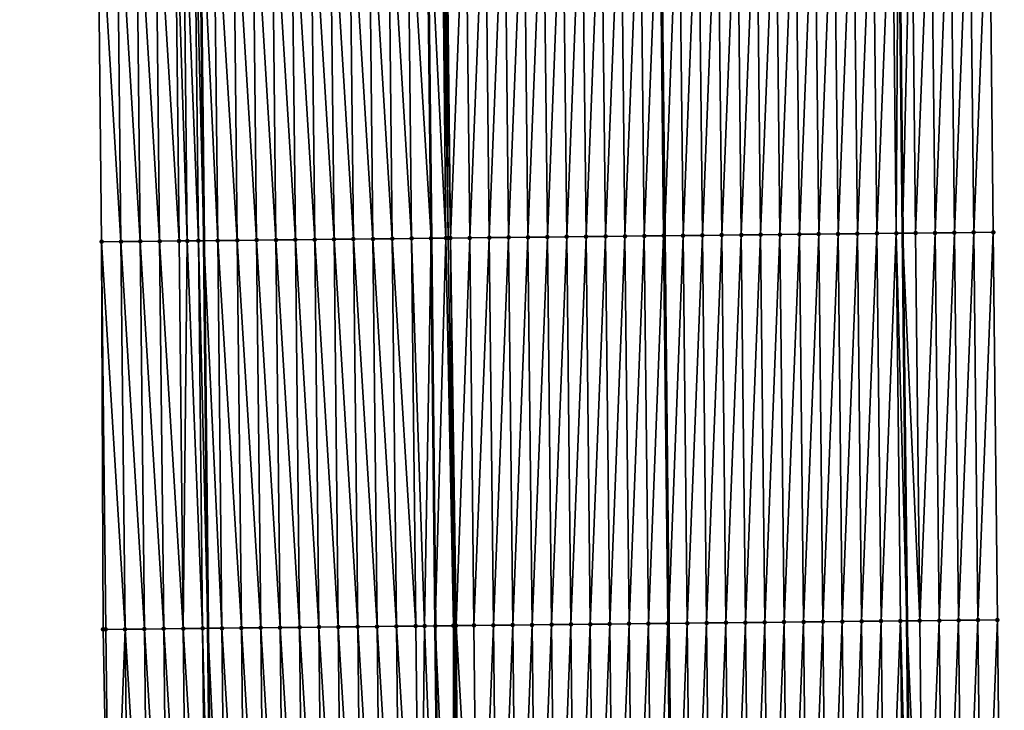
# Model space of a CAD drawing. Header units: feet. Extents: x 2010743 to 2022806, y 818705 to 837694.
# Tile 374 of 531: x 2011444 to 2011495, y 831429 to 831465. Entities that reach past the tile are written whole.
import ezdxf

# ---------------------------------------------------------------- set-up
doc = ezdxf.new("R2010")
doc.units = ezdxf.units.FT
doc.header["$MEASUREMENT"] = 0
for name, color, linetype, lineweight in [('EP_Travel Lane', 172, 'Continuous', 53), ('Road Shots', 141, 'Continuous', 100), ('STRIPING', 60, 'Continuous', 53)]:
    doc.layers.add(name, color=color, linetype=linetype, lineweight=lineweight)
doc.layers.add('I-77-MM17-21_NB-Surface-Border', color=7, linetype='Continuous')
doc.layers.add('I-77-MM17-21_NB-Surface-TIN', color=7, linetype='Continuous')

msp = doc.modelspace()

# ---------------------------------------------------------------- linework, layer by layer
at = {"layer": 'EP_Travel Lane'}
for points in [[(2011449.072, 831853.371, 323.961), (2011449.288, 831833.375, 324.312), (2011449.505, 831813.379, 324.656), (2011449.721, 831793.383, 324.965), (2011449.937, 831773.387, 325.292), (2011450.153, 831753.391, 325.644), (2011450.37, 831733.395, 325.962), (2011450.586, 831713.398, 326.256), (2011450.802, 831693.401, 326.543), (2011451.015, 831673.411, 326.849), (2011451.223, 831653.414, 327.141), (2011451.431, 831633.417, 327.406), (2011451.639, 831613.419, 327.638), (2011451.846, 831593.421, 327.826), (2011452.054, 831573.423, 328.022), (2011452.262, 831553.425, 328.205), (2011452.47, 831533.427, 328.378), (2011452.678, 831513.429, 328.569), (2011452.886, 831493.431, 328.729), (2011453.097, 831473.428, 328.901), (2011453.312, 831453.43, 329.063), (2011453.527, 831433.432, 329.189), (2011453.743, 831413.433, 329.309), (2011453.958, 831393.434, 329.386)], [(2011487.475, 831633.789, 327.138), (2011487.685, 831613.791, 327.377), (2011487.895, 831593.793, 327.591), (2011488.105, 831573.796, 327.8), (2011488.315, 831553.798, 327.995), (2011488.526, 831533.8, 328.18), (2011488.736, 831513.802, 328.376), (2011488.946, 831493.803, 328.536), (2011489.157, 831473.815, 328.711), (2011489.367, 831453.817, 328.847), (2011489.578, 831433.818, 328.952), (2011489.789, 831413.82, 329.061), (2011490, 831393.821, 329.151), (2011490.211, 831373.822, 329.234)]]:
    msp.add_polyline3d(points, dxfattribs=at)
at = {"layer": 'I-77-MM17-21_NB-Surface-Border', "color": 3, "linetype": 'Continuous', "lineweight": -3}
for points in [[(2011449.089, 831393.381, 329.278), (2011448.504, 831413.376, 329.184), (2011448.125, 831433.373, 329.067), (2011448.04, 831453.373, 328.947), (2011447.825, 831473.371, 328.783), (2011447.614, 831493.374, 328.614), (2011447.406, 831513.373, 328.441), (2011447.198, 831533.371, 328.26), (2011446.99, 831553.369, 328.058), (2011446.513, 831573.364, 327.876), (2011446.83, 831593.368, 327.697), (2011446.763, 831613.367, 327.509), (2011446.591, 831633.365, 327.263), (2011446.107, 831653.359, 327), (2011445.466, 831673.352, 326.693), (2011445.53, 831693.342, 326.395), (2011445.314, 831713.338, 326.112), (2011445.097, 831733.335, 325.799), (2011444.881, 831753.331, 325.475), (2011444.665, 831773.327, 325.13), (2011443.905, 831793.317, 324.779), (2011443.82, 831813.315, 324.476), (2011444.348, 831833.319, 324.16), (2011444.795, 831853.322, 323.822)], [(2011490.156, 831633.816, 327.056), (2011491.364, 831613.828, 327.263), (2011490.572, 831593.82, 327.508), (2011492.78, 831573.843, 327.646), (2011492.988, 831553.845, 327.854), (2011493.196, 831533.847, 328.033), (2011494.404, 831513.859, 328.195), (2011494.611, 831493.86, 328.361), (2011493.822, 831473.865, 328.547), (2011494.037, 831453.867, 328.684), (2011494.253, 831433.868, 328.809), (2011494.468, 831413.869, 328.898), (2011491.683, 831393.839, 329.103), (2011492.898, 831373.851, 329.154)]]:
    msp.add_polyline3d(points, dxfattribs=at)
at = {"layer": 'I-77-MM17-21_NB-Surface-TIN', "color": 128, "linetype": 'Continuous', "lineweight": -3}
for points in [[(2011460.039, 831453.503, 329.162), (2011459.824, 831473.501, 329.001), (2011458.824, 831473.49, 328.991)], [(2011461.039, 831453.514, 329.175), (2011460.824, 831473.512, 329.014), (2011459.824, 831473.501, 329.001)], [(2011460.039, 831453.503, 329.162), (2011461.039, 831453.514, 329.175), (2011459.824, 831473.501, 329.001)], [(2011462.039, 831453.524, 329.191), (2011461.824, 831473.523, 329.031), (2011460.824, 831473.512, 329.014)], [(2011461.039, 831453.514, 329.175), (2011462.039, 831453.524, 329.191), (2011460.824, 831473.512, 329.014)], [(2011463.039, 831453.535, 329.207), (2011462.824, 831473.534, 329.046), (2011461.824, 831473.523, 329.031)], [(2011463.039, 831453.535, 329.207), (2011461.824, 831473.523, 329.031), (2011462.039, 831453.524, 329.191)], [(2011464.039, 831453.546, 329.226), (2011463.824, 831473.544, 329.065), (2011462.824, 831473.534, 329.046)], [(2011463.039, 831453.535, 329.207), (2011464.039, 831453.546, 329.226), (2011462.824, 831473.534, 329.046)], [(2011463.824, 831473.544, 329.065), (2011465.039, 831453.557, 329.24), (2011464.824, 831473.555, 329.076)], [(2011464.039, 831453.546, 329.226), (2011465.039, 831453.557, 329.24), (2011463.824, 831473.544, 329.065)], [(2011465.806, 831453.565, 329.241), (2011465.595, 831473.564, 329.081), (2011464.824, 831473.555, 329.076)], [(2011465.806, 831453.565, 329.241), (2011464.824, 831473.555, 329.076), (2011465.039, 831453.557, 329.24)], [(2011465.917, 831453.566, 329.241), (2011465.716, 831473.565, 329.081), (2011465.595, 831473.564, 329.081)], [(2011465.806, 831453.565, 329.241), (2011465.917, 831453.566, 329.241), (2011465.595, 831473.564, 329.081)], [(2011466.039, 831453.568, 329.24), (2011465.824, 831473.566, 329.08), (2011465.716, 831473.565, 329.081)], [(2011465.917, 831453.566, 329.241), (2011466.039, 831453.568, 329.24), (2011465.716, 831473.565, 329.081)], [(2011466.039, 831453.568, 329.24), (2011466.824, 831473.577, 329.066), (2011465.824, 831473.566, 329.08)], [(2011466.039, 831453.568, 329.24), (2011467.039, 831453.578, 329.227), (2011466.824, 831473.577, 329.066)], [(2011467.039, 831453.578, 329.227), (2011467.824, 831473.587, 329.05), (2011466.824, 831473.577, 329.066)], [(2011467.039, 831453.578, 329.227), (2011468.039, 831453.589, 329.211), (2011467.824, 831473.587, 329.05)], [(2011468.039, 831453.589, 329.211), (2011468.824, 831473.598, 329.034), (2011467.824, 831473.587, 329.05)], [(2011468.039, 831453.589, 329.211), (2011469.039, 831453.6, 329.196), (2011468.824, 831473.598, 329.034)], [(2011469.039, 831453.6, 329.196), (2011469.824, 831473.609, 329.02), (2011468.824, 831473.598, 329.034)], [(2011469.039, 831453.6, 329.196), (2011470.039, 831453.61, 329.181), (2011469.824, 831473.609, 329.02)], [(2011470.039, 831453.61, 329.181), (2011470.824, 831473.62, 329.006), (2011469.824, 831473.609, 329.02)], [(2011470.039, 831453.61, 329.181), (2011471.039, 831453.621, 329.169), (2011470.824, 831473.62, 329.006)], [(2011471.039, 831453.621, 329.169), (2011471.824, 831473.63, 328.988), (2011470.824, 831473.62, 329.006)], [(2011471.039, 831453.621, 329.169), (2011472.039, 831453.632, 329.152), (2011471.824, 831473.63, 328.988)], [(2011472.039, 831453.632, 329.152), (2011472.823, 831473.641, 328.972), (2011471.824, 831473.63, 328.988)], [(2011472.039, 831453.632, 329.152), (2011473.039, 831453.643, 329.138), (2011472.823, 831473.641, 328.972)], [(2011473.039, 831453.643, 329.138), (2011473.823, 831473.652, 328.956), (2011472.823, 831473.641, 328.972)], [(2011473.039, 831453.643, 329.138), (2011474.039, 831453.653, 329.122), (2011473.823, 831473.652, 328.956)], [(2011474.039, 831453.653, 329.122), (2011474.823, 831473.662, 328.95), (2011473.823, 831473.652, 328.956)], [(2011474.039, 831453.653, 329.122), (2011475.039, 831453.664, 329.11), (2011474.823, 831473.662, 328.95)], [(2011475.039, 831453.664, 329.11), (2011475.823, 831473.673, 328.938), (2011474.823, 831473.662, 328.95)], [(2011475.039, 831453.664, 329.11), (2011476.038, 831453.675, 329.099), (2011475.823, 831473.673, 328.938)], [(2011476.038, 831453.675, 329.099), (2011476.823, 831473.684, 328.919), (2011475.823, 831473.673, 328.938)], [(2011476.038, 831453.675, 329.099), (2011477.038, 831453.685, 329.077), (2011476.823, 831473.684, 328.919)], [(2011477.038, 831453.685, 329.077), (2011476.861, 831473.684, 328.919), (2011476.823, 831473.684, 328.919)], [(2011477.823, 831473.694, 328.905), (2011476.861, 831473.684, 328.919), (2011477.076, 831453.686, 329.076)], [(2011477.038, 831453.685, 329.077), (2011477.076, 831453.686, 329.076), (2011476.861, 831473.684, 328.919)], [(2011478.038, 831453.696, 329.059), (2011477.823, 831473.694, 328.905), (2011477.076, 831453.686, 329.076)], [(2011478.038, 831453.696, 329.059), (2011478.823, 831473.705, 328.882), (2011477.823, 831473.694, 328.905)], [(2011478.038, 831453.696, 329.059), (2011479.038, 831453.707, 329.036), (2011478.823, 831473.705, 328.882)], [(2011479.038, 831453.707, 329.036), (2011479.823, 831473.716, 328.861), (2011478.823, 831473.705, 328.882)], [(2011479.038, 831453.707, 329.036), (2011480.038, 831453.717, 329.015), (2011479.823, 831473.716, 328.861)], [(2011480.038, 831453.717, 329.015), (2011480.823, 831473.726, 328.847), (2011479.823, 831473.716, 328.861)], [(2011480.038, 831453.717, 329.015), (2011481.038, 831453.728, 328.995), (2011480.823, 831473.726, 328.847)], [(2011481.038, 831453.728, 328.995), (2011481.823, 831473.737, 328.829), (2011480.823, 831473.726, 328.847)], [(2011481.038, 831453.728, 328.995), (2011482.038, 831453.739, 328.974), (2011481.823, 831473.737, 328.829)], [(2011482.038, 831453.739, 328.974), (2011482.823, 831473.748, 328.816), (2011481.823, 831473.737, 328.829)], [(2011482.038, 831453.739, 328.974), (2011483.038, 831453.749, 328.959), (2011482.823, 831473.748, 328.816)], [(2011483.038, 831453.749, 328.959), (2011483.823, 831473.759, 328.804), (2011482.823, 831473.748, 328.816)], [(2011483.038, 831453.749, 328.959), (2011484.038, 831453.76, 328.947), (2011483.823, 831473.759, 328.804)], [(2011484.038, 831453.76, 328.947), (2011484.823, 831473.769, 328.789), (2011483.823, 831473.759, 328.804)], [(2011484.038, 831453.76, 328.947), (2011485.038, 831453.771, 328.932), (2011484.823, 831473.769, 328.789)], [(2011485.038, 831453.771, 328.932), (2011485.823, 831473.78, 328.771), (2011484.823, 831473.769, 328.789)], [(2011485.038, 831453.771, 328.932), (2011486.038, 831453.781, 328.912), (2011485.823, 831473.78, 328.771)], [(2011486.038, 831453.781, 328.912), (2011486.823, 831473.791, 328.756), (2011485.823, 831473.78, 328.771)], [(2011486.038, 831453.781, 328.912), (2011487.038, 831453.792, 328.895), (2011486.823, 831473.791, 328.756)], [(2011487.038, 831453.792, 328.895), (2011487.823, 831473.801, 328.744), (2011486.823, 831473.791, 328.756)], [(2011487.038, 831453.792, 328.895), (2011488.038, 831453.803, 328.88), (2011487.823, 831473.801, 328.744)], [(2011488.038, 831453.803, 328.88), (2011488.823, 831473.812, 328.721), (2011487.823, 831473.801, 328.744)], [(2011488.038, 831453.803, 328.88), (2011489.038, 831453.813, 328.855), (2011488.823, 831473.812, 328.721)], [(2011489.038, 831453.813, 328.855), (2011489.157, 831473.815, 328.711), (2011488.823, 831473.812, 328.721)], [(2011489.038, 831453.813, 328.855), (2011489.367, 831453.817, 328.847), (2011489.157, 831473.815, 328.711)], [(2011489.822, 831473.823, 328.692), (2011489.157, 831473.815, 328.711), (2011489.367, 831453.817, 328.847)], [(2011490.038, 831453.824, 328.831), (2011489.822, 831473.823, 328.692), (2011489.367, 831453.817, 328.847)], [(2011490.038, 831453.824, 328.831), (2011490.822, 831473.833, 328.656), (2011489.822, 831473.823, 328.692)], [(2011490.038, 831453.824, 328.831), (2011491.038, 831453.835, 328.8), (2011490.822, 831473.833, 328.656)], [(2011491.038, 831453.835, 328.8), (2011491.822, 831473.844, 328.614), (2011490.822, 831473.833, 328.656)], [(2011491.038, 831453.835, 328.8), (2011492.038, 831453.845, 328.756), (2011491.822, 831473.844, 328.614)], [(2011492.038, 831453.845, 328.756), (2011492.822, 831473.854, 328.58), (2011491.822, 831473.844, 328.614)], [(2011492.038, 831453.845, 328.756), (2011493.037, 831453.856, 328.718), (2011492.822, 831473.854, 328.58)], [(2011493.037, 831453.856, 328.718), (2011493.822, 831473.865, 328.547), (2011492.822, 831473.854, 328.58)], [(2011493.037, 831453.856, 328.718), (2011494.037, 831453.867, 328.684), (2011493.822, 831473.865, 328.547)], [(2011449.04, 831453.384, 328.975), (2011448.825, 831473.382, 328.812), (2011447.825, 831473.371, 328.783)], [(2011448.04, 831453.373, 328.947), (2011449.04, 831453.384, 328.975), (2011447.825, 831473.371, 328.783)], [(2011450.04, 831453.395, 329.009), (2011449.825, 831473.393, 328.843), (2011448.825, 831473.382, 328.812)], [(2011449.04, 831453.384, 328.975), (2011450.04, 831453.395, 329.009), (2011448.825, 831473.382, 328.812)], [(2011451.04, 831453.405, 329.031), (2011450.825, 831473.404, 328.86), (2011449.825, 831473.393, 328.843)], [(2011450.04, 831453.395, 329.009), (2011451.04, 831453.405, 329.031), (2011449.825, 831473.393, 328.843)], [(2011452.04, 831453.416, 329.055), (2011451.825, 831473.415, 328.882), (2011450.825, 831473.404, 328.86)], [(2011451.04, 831453.405, 329.031), (2011452.04, 831453.416, 329.055), (2011450.825, 831473.404, 328.86)], [(2011452.463, 831453.421, 329.069), (2011452.26, 831473.419, 328.903), (2011451.825, 831473.415, 328.882)], [(2011452.04, 831453.416, 329.055), (2011452.463, 831453.421, 329.069), (2011451.825, 831473.415, 328.882)], [(2011453.04, 831453.427, 329.061), (2011452.825, 831473.425, 328.898), (2011452.26, 831473.419, 328.903)], [(2011452.463, 831453.421, 329.069), (2011453.04, 831453.427, 329.061), (2011452.26, 831473.419, 328.903)], [(2011452.825, 831473.425, 328.898), (2011453.312, 831453.43, 329.063), (2011453.097, 831473.428, 328.901)], [(2011453.04, 831453.427, 329.061), (2011453.312, 831453.43, 329.063), (2011452.825, 831473.425, 328.898)], [(2011454.04, 831453.438, 329.069), (2011453.825, 831473.436, 328.911), (2011453.097, 831473.428, 328.901)], [(2011454.04, 831453.438, 329.069), (2011453.097, 831473.428, 328.901), (2011453.312, 831453.43, 329.063)], [(2011455.04, 831453.449, 329.093), (2011454.825, 831473.447, 328.937), (2011453.825, 831473.436, 328.911)], [(2011454.04, 831453.438, 329.069), (2011455.04, 831453.449, 329.093), (2011453.825, 831473.436, 328.911)], [(2011456.04, 831453.46, 329.112), (2011455.824, 831473.458, 328.954), (2011454.825, 831473.447, 328.937)], [(2011455.04, 831453.449, 329.093), (2011456.04, 831453.46, 329.112), (2011454.825, 831473.447, 328.937)], [(2011457.04, 831453.47, 329.126), (2011456.824, 831473.469, 328.968), (2011455.824, 831473.458, 328.954)], [(2011456.04, 831453.46, 329.112), (2011457.04, 831453.47, 329.126), (2011455.824, 831473.458, 328.954)], [(2011458.04, 831453.481, 329.139), (2011457.824, 831473.48, 328.979), (2011456.824, 831473.469, 328.968)], [(2011457.04, 831453.47, 329.126), (2011458.04, 831453.481, 329.139), (2011456.824, 831473.469, 328.968)], [(2011459.039, 831453.492, 329.151), (2011458.824, 831473.49, 328.991), (2011457.824, 831473.48, 328.979)], [(2011458.04, 831453.481, 329.139), (2011459.039, 831453.492, 329.151), (2011457.824, 831473.48, 328.979)], [(2011459.039, 831453.492, 329.151), (2011460.039, 831453.503, 329.162), (2011458.824, 831473.49, 328.991)], [(2011478.038, 831453.696, 329.059), (2011477.076, 831453.686, 329.076), (2011477.292, 831433.687, 329.196)], [(2011478.254, 831433.697, 329.171), (2011478.038, 831453.696, 329.059), (2011477.292, 831433.687, 329.196)], [(2011478.254, 831433.697, 329.171), (2011479.038, 831453.707, 329.036), (2011478.038, 831453.696, 329.059)], [(2011478.254, 831433.697, 329.171), (2011479.253, 831433.708, 329.145), (2011479.038, 831453.707, 329.036)], [(2011479.253, 831433.708, 329.145), (2011480.038, 831453.717, 329.015), (2011479.038, 831453.707, 329.036)], [(2011479.253, 831433.708, 329.145), (2011480.253, 831433.719, 329.126), (2011480.038, 831453.717, 329.015)], [(2011480.253, 831433.719, 329.126), (2011481.038, 831453.728, 328.995), (2011480.038, 831453.717, 329.015)], [(2011480.253, 831433.719, 329.126), (2011481.253, 831433.729, 329.108), (2011481.038, 831453.728, 328.995)], [(2011481.253, 831433.729, 329.108), (2011482.038, 831453.739, 328.974), (2011481.038, 831453.728, 328.995)], [(2011481.253, 831433.729, 329.108), (2011482.253, 831433.74, 329.089), (2011482.038, 831453.739, 328.974)], [(2011482.253, 831433.74, 329.089), (2011483.038, 831453.749, 328.959), (2011482.038, 831453.739, 328.974)], [(2011482.253, 831433.74, 329.089), (2011483.253, 831433.751, 329.071), (2011483.038, 831453.749, 328.959)], [(2011483.253, 831433.751, 329.071), (2011484.038, 831453.76, 328.947), (2011483.038, 831453.749, 328.959)], [(2011483.253, 831433.751, 329.071), (2011484.253, 831433.762, 329.055), (2011484.038, 831453.76, 328.947)], [(2011484.253, 831433.762, 329.055), (2011485.038, 831453.771, 328.932), (2011484.038, 831453.76, 328.947)], [(2011484.253, 831433.762, 329.055), (2011485.253, 831433.772, 329.037), (2011485.038, 831453.771, 328.932)], [(2011485.253, 831433.772, 329.037), (2011486.038, 831453.781, 328.912), (2011485.038, 831453.771, 328.932)], [(2011485.253, 831433.772, 329.037), (2011486.253, 831433.783, 329.017), (2011486.038, 831453.781, 328.912)], [(2011486.253, 831433.783, 329.017), (2011487.038, 831453.792, 328.895), (2011486.038, 831453.781, 328.912)], [(2011486.253, 831433.783, 329.017), (2011487.253, 831433.794, 328.998), (2011487.038, 831453.792, 328.895)], [(2011487.253, 831433.794, 328.998), (2011488.038, 831453.803, 328.88), (2011487.038, 831453.792, 328.895)], [(2011487.253, 831433.794, 328.998), (2011488.253, 831433.804, 328.98), (2011488.038, 831453.803, 328.88)], [(2011488.253, 831433.804, 328.98), (2011489.038, 831453.813, 328.855), (2011488.038, 831453.803, 328.88)], [(2011488.253, 831433.804, 328.98), (2011489.253, 831433.815, 328.957), (2011489.038, 831453.813, 328.855)], [(2011489.038, 831453.813, 328.855), (2011489.578, 831433.818, 328.952), (2011489.367, 831453.817, 328.847)], [(2011489.253, 831433.815, 328.957), (2011489.578, 831433.818, 328.952), (2011489.038, 831453.813, 328.855)], [(2011490.253, 831433.826, 328.943), (2011490.038, 831453.824, 328.831), (2011489.367, 831453.817, 328.847)], [(2011490.253, 831433.826, 328.943), (2011489.367, 831453.817, 328.847), (2011489.578, 831433.818, 328.952)], [(2011490.253, 831433.826, 328.943), (2011491.038, 831453.835, 328.8), (2011490.038, 831453.824, 328.831)], [(2011490.253, 831433.826, 328.943), (2011491.253, 831433.836, 328.917), (2011491.038, 831453.835, 328.8)], [(2011491.253, 831433.836, 328.917), (2011492.038, 831453.845, 328.756), (2011491.038, 831453.835, 328.8)], [(2011491.253, 831433.836, 328.917), (2011492.253, 831433.847, 328.875), (2011492.038, 831453.845, 328.756)], [(2011492.253, 831433.847, 328.875), (2011493.037, 831453.856, 328.718), (2011492.038, 831453.845, 328.756)], [(2011492.253, 831433.847, 328.875), (2011493.253, 831433.857, 328.838), (2011493.037, 831453.856, 328.718)], [(2011493.253, 831433.857, 328.838), (2011494.037, 831453.867, 328.684), (2011493.037, 831453.856, 328.718)], [(2011493.253, 831433.857, 328.838), (2011494.253, 831433.868, 328.809), (2011494.037, 831453.867, 328.684)], [(2011449.255, 831433.385, 329.098), (2011449.04, 831453.384, 328.975), (2011448.04, 831453.373, 328.947)], [(2011448.125, 831433.373, 329.067), (2011448.255, 831433.374, 329.071), (2011448.04, 831453.373, 328.947)], [(2011448.255, 831433.374, 329.071), (2011449.255, 831433.385, 329.098), (2011448.04, 831453.373, 328.947)], [(2011450.255, 831433.396, 329.128), (2011450.04, 831453.395, 329.009), (2011449.04, 831453.384, 328.975)], [(2011449.255, 831433.385, 329.098), (2011450.255, 831433.396, 329.128), (2011449.04, 831453.384, 328.975)], [(2011451.255, 831433.407, 329.148), (2011451.04, 831453.405, 329.031), (2011450.04, 831453.395, 329.009)], [(2011450.255, 831433.396, 329.128), (2011451.255, 831433.407, 329.148), (2011450.04, 831453.395, 329.009)], [(2011452.255, 831433.418, 329.181), (2011452.04, 831453.416, 329.055), (2011451.04, 831453.405, 329.031)], [(2011451.255, 831433.407, 329.148), (2011452.255, 831433.418, 329.181), (2011451.04, 831453.405, 329.031)], [(2011452.255, 831433.418, 329.181), (2011452.463, 831453.421, 329.069), (2011452.04, 831453.416, 329.055)], [(2011452.255, 831433.418, 329.181), (2011453.255, 831433.429, 329.186), (2011452.463, 831453.421, 329.069)], [(2011453.255, 831433.429, 329.186), (2011453.04, 831453.427, 329.061), (2011452.463, 831453.421, 329.069)], [(2011453.04, 831453.427, 329.061), (2011453.527, 831433.432, 329.189), (2011453.312, 831453.43, 329.063)], [(2011453.255, 831433.429, 329.186), (2011453.527, 831433.432, 329.189), (2011453.04, 831453.427, 329.061)], [(2011454.255, 831433.439, 329.197), (2011454.04, 831453.438, 329.069), (2011453.312, 831453.43, 329.063)], [(2011454.255, 831433.439, 329.197), (2011453.312, 831453.43, 329.063), (2011453.527, 831433.432, 329.189)], [(2011455.255, 831433.45, 329.217), (2011455.04, 831453.449, 329.093), (2011454.04, 831453.438, 329.069)], [(2011454.255, 831433.439, 329.197), (2011455.255, 831433.45, 329.217), (2011454.04, 831453.438, 329.069)], [(2011456.255, 831433.461, 329.235), (2011456.04, 831453.46, 329.112), (2011455.04, 831453.449, 329.093)], [(2011455.255, 831433.45, 329.217), (2011456.255, 831433.461, 329.235), (2011455.04, 831453.449, 329.093)], [(2011457.255, 831433.472, 329.247), (2011457.04, 831453.47, 329.126), (2011456.04, 831453.46, 329.112)], [(2011456.255, 831433.461, 329.235), (2011457.255, 831433.472, 329.247), (2011456.04, 831453.46, 329.112)], [(2011458.255, 831433.483, 329.26), (2011458.04, 831453.481, 329.139), (2011457.04, 831453.47, 329.126)], [(2011457.255, 831433.472, 329.247), (2011458.255, 831433.483, 329.26), (2011457.04, 831453.47, 329.126)], [(2011459.255, 831433.493, 329.27), (2011459.039, 831453.492, 329.151), (2011458.04, 831453.481, 329.139)], [(2011458.255, 831433.483, 329.26), (2011459.255, 831433.493, 329.27), (2011458.04, 831453.481, 329.139)], [(2011460.255, 831433.504, 329.281), (2011460.039, 831453.503, 329.162), (2011459.039, 831453.492, 329.151)], [(2011459.255, 831433.493, 329.27), (2011460.255, 831433.504, 329.281), (2011459.039, 831453.492, 329.151)], [(2011461.255, 831433.515, 329.294), (2011461.039, 831453.514, 329.175), (2011460.039, 831453.503, 329.162)], [(2011460.255, 831433.504, 329.281), (2011461.255, 831433.515, 329.294), (2011460.039, 831453.503, 329.162)], [(2011462.254, 831433.526, 329.31), (2011462.039, 831453.524, 329.191), (2011461.039, 831453.514, 329.175)], [(2011461.255, 831433.515, 329.294), (2011462.254, 831433.526, 329.31), (2011461.039, 831453.514, 329.175)], [(2011463.254, 831433.537, 329.326), (2011463.039, 831453.535, 329.207), (2011462.039, 831453.524, 329.191)], [(2011463.254, 831433.537, 329.326), (2011462.039, 831453.524, 329.191), (2011462.254, 831433.526, 329.31)], [(2011464.254, 831433.548, 329.345), (2011464.039, 831453.546, 329.226), (2011463.039, 831453.535, 329.207)], [(2011463.254, 831433.537, 329.326), (2011464.254, 831433.548, 329.345), (2011463.039, 831453.535, 329.207)], [(2011464.705, 831433.552, 329.352), (2011465.039, 831453.557, 329.24), (2011464.039, 831453.546, 329.226)], [(2011464.254, 831433.548, 329.345), (2011464.705, 831433.552, 329.352), (2011464.039, 831453.546, 329.226)], [(2011464.705, 831433.552, 329.352), (2011465.254, 831433.558, 329.357), (2011465.039, 831453.557, 329.24)], [(2011465.806, 831453.565, 329.241), (2011465.039, 831453.557, 329.24), (2011465.254, 831433.558, 329.357)], [(2011466.192, 831433.569, 329.363), (2011465.806, 831453.565, 329.241), (2011465.254, 831433.558, 329.357)], [(2011466.192, 831433.569, 329.363), (2011465.917, 831453.566, 329.241), (2011465.806, 831453.565, 329.241)], [(2011466.192, 831433.569, 329.363), (2011466.039, 831453.568, 329.24), (2011465.917, 831453.566, 329.241)], [(2011466.33, 831433.57, 329.363), (2011467.039, 831453.578, 329.227), (2011466.039, 831453.568, 329.24)], [(2011466.192, 831433.569, 329.363), (2011466.254, 831433.569, 329.363), (2011466.039, 831453.568, 329.24)], [(2011466.254, 831433.569, 329.363), (2011466.33, 831433.57, 329.363), (2011466.039, 831453.568, 329.24)], [(2011466.33, 831433.57, 329.363), (2011467.254, 831433.58, 329.351), (2011467.039, 831453.578, 329.227)], [(2011467.254, 831433.58, 329.351), (2011468.039, 831453.589, 329.211), (2011467.039, 831453.578, 329.227)], [(2011467.254, 831433.58, 329.351), (2011468.254, 831433.591, 329.334), (2011468.039, 831453.589, 329.211)], [(2011468.254, 831433.591, 329.334), (2011469.039, 831453.6, 329.196), (2011468.039, 831453.589, 329.211)], [(2011468.254, 831433.591, 329.334), (2011469.254, 831433.601, 329.318), (2011469.039, 831453.6, 329.196)], [(2011469.254, 831433.601, 329.318), (2011470.039, 831453.61, 329.181), (2011469.039, 831453.6, 329.196)], [(2011469.254, 831433.601, 329.318), (2011470.254, 831433.612, 329.304), (2011470.039, 831453.61, 329.181)], [(2011470.254, 831433.612, 329.304), (2011471.039, 831453.621, 329.169), (2011470.039, 831453.61, 329.181)], [(2011470.254, 831433.612, 329.304), (2011471.254, 831433.623, 329.291), (2011471.039, 831453.621, 329.169)], [(2011471.254, 831433.623, 329.291), (2011472.039, 831453.632, 329.152), (2011471.039, 831453.621, 329.169)], [(2011471.254, 831433.623, 329.291), (2011472.254, 831433.633, 329.274), (2011472.039, 831453.632, 329.152)], [(2011472.254, 831433.633, 329.274), (2011473.039, 831453.643, 329.138), (2011472.039, 831453.632, 329.152)], [(2011472.254, 831433.633, 329.274), (2011473.254, 831433.644, 329.257), (2011473.039, 831453.643, 329.138)], [(2011473.254, 831433.644, 329.257), (2011474.039, 831453.653, 329.122), (2011473.039, 831453.643, 329.138)], [(2011473.254, 831433.644, 329.257), (2011474.254, 831433.655, 329.242), (2011474.039, 831453.653, 329.122)], [(2011474.254, 831433.655, 329.242), (2011475.039, 831453.664, 329.11), (2011474.039, 831453.653, 329.122)], [(2011474.254, 831433.655, 329.242), (2011475.254, 831433.665, 329.232), (2011475.039, 831453.664, 329.11)], [(2011475.254, 831433.665, 329.232), (2011476.038, 831453.675, 329.099), (2011475.039, 831453.664, 329.11)], [(2011475.254, 831433.665, 329.232), (2011476.254, 831433.676, 329.22), (2011476.038, 831453.675, 329.099)], [(2011476.254, 831433.676, 329.22), (2011477.038, 831453.685, 329.077), (2011476.038, 831453.675, 329.099)], [(2011476.254, 831433.676, 329.22), (2011477.254, 831433.687, 329.196), (2011477.038, 831453.685, 329.077)], [(2011477.254, 831433.687, 329.196), (2011477.076, 831453.686, 329.076), (2011477.038, 831453.685, 329.077)], [(2011477.254, 831433.687, 329.196), (2011477.292, 831433.687, 329.196), (2011477.076, 831453.686, 329.076)], [(2011448.504, 831413.376, 329.184), (2011449.255, 831433.385, 329.098), (2011448.255, 831433.374, 329.071)], [(2011448.504, 831413.376, 329.184), (2011449.47, 831413.387, 329.207), (2011449.255, 831433.385, 329.098)], [(2011450.47, 831413.397, 329.236), (2011450.255, 831433.396, 329.128), (2011449.255, 831433.385, 329.098)], [(2011449.47, 831413.387, 329.207), (2011450.47, 831413.397, 329.236), (2011449.255, 831433.385, 329.098)], [(2011451.47, 831413.408, 329.261), (2011451.255, 831433.407, 329.148), (2011450.255, 831433.396, 329.128)], [(2011450.47, 831413.397, 329.236), (2011451.47, 831413.408, 329.261), (2011450.255, 831433.396, 329.128)], [(2011452.47, 831413.419, 329.287), (2011452.255, 831433.418, 329.181), (2011451.255, 831433.407, 329.148)], [(2011451.47, 831413.408, 329.261), (2011452.47, 831413.419, 329.287), (2011451.255, 831433.407, 329.148)], [(2011453.47, 831413.43, 329.307), (2011453.255, 831433.429, 329.186), (2011452.255, 831433.418, 329.181)], [(2011452.47, 831413.419, 329.287), (2011453.47, 831413.43, 329.307), (2011452.255, 831433.418, 329.181)], [(2011453.255, 831433.429, 329.186), (2011453.743, 831413.433, 329.309), (2011453.527, 831433.432, 329.189)], [(2011453.47, 831413.43, 329.307), (2011453.743, 831413.433, 329.309), (2011453.255, 831433.429, 329.186)], [(2011454.47, 831413.441, 329.313), (2011454.255, 831433.439, 329.197), (2011453.527, 831433.432, 329.189)], [(2011454.47, 831413.441, 329.313), (2011453.527, 831433.432, 329.189), (2011453.743, 831413.433, 329.309)], [(2011455.47, 831413.452, 329.333), (2011455.255, 831433.45, 329.217), (2011454.255, 831433.439, 329.197)], [(2011454.47, 831413.441, 329.313), (2011455.47, 831413.452, 329.333), (2011454.255, 831433.439, 329.197)], [(2011456.47, 831413.463, 329.35), (2011456.255, 831433.461, 329.235), (2011455.255, 831433.45, 329.217)], [(2011455.47, 831413.452, 329.333), (2011456.47, 831413.463, 329.35), (2011455.255, 831433.45, 329.217)], [(2011457.47, 831413.473, 329.363), (2011457.255, 831433.472, 329.247), (2011456.255, 831433.461, 329.235)], [(2011456.47, 831413.463, 329.35), (2011457.47, 831413.473, 329.363), (2011456.255, 831433.461, 329.235)], [(2011458.47, 831413.484, 329.376), (2011458.255, 831433.483, 329.26), (2011457.255, 831433.472, 329.247)], [(2011457.47, 831413.473, 329.363), (2011458.47, 831413.484, 329.376), (2011457.255, 831433.472, 329.247)], [(2011459.47, 831413.495, 329.386), (2011459.255, 831433.493, 329.27), (2011458.255, 831433.483, 329.26)], [(2011458.47, 831413.484, 329.376), (2011459.47, 831413.495, 329.386), (2011458.255, 831433.483, 329.26)], [(2011460.47, 831413.506, 329.398), (2011460.255, 831433.504, 329.281), (2011459.255, 831433.493, 329.27)], [(2011459.47, 831413.495, 329.386), (2011460.47, 831413.506, 329.398), (2011459.255, 831433.493, 329.27)], [(2011461.47, 831413.517, 329.408), (2011461.255, 831433.515, 329.294), (2011460.255, 831433.504, 329.281)], [(2011460.47, 831413.506, 329.398), (2011461.47, 831413.517, 329.408), (2011460.255, 831433.504, 329.281)], [(2011462.47, 831413.527, 329.421), (2011462.254, 831433.526, 329.31), (2011461.255, 831433.515, 329.294)], [(2011461.47, 831413.517, 329.408), (2011462.47, 831413.527, 329.421), (2011461.255, 831433.515, 329.294)], [(2011463.47, 831413.538, 329.436), (2011463.254, 831433.537, 329.326), (2011462.254, 831433.526, 329.31)], [(2011463.47, 831413.538, 329.436), (2011462.254, 831433.526, 329.31), (2011462.47, 831413.527, 329.421)], [(2011464.47, 831413.549, 329.456), (2011464.254, 831433.548, 329.345), (2011463.254, 831433.537, 329.326)], [(2011463.47, 831413.538, 329.436), (2011464.47, 831413.549, 329.456), (2011463.254, 831433.537, 329.326)], [(2011464.47, 831413.549, 329.456), (2011464.705, 831433.552, 329.352), (2011464.254, 831433.548, 329.345)], [(2011464.47, 831413.549, 329.456), (2011465.47, 831413.56, 329.47), (2011464.705, 831433.552, 329.352)], [(2011464.705, 831433.552, 329.352), (2011465.47, 831413.56, 329.47), (2011465.254, 831433.558, 329.357)], [(2011466.155, 831413.567, 329.473), (2011466.192, 831433.569, 329.363), (2011465.254, 831433.558, 329.357)], [(2011465.474, 831413.56, 329.47), (2011466.155, 831413.567, 329.473), (2011465.254, 831433.558, 329.357)], [(2011465.474, 831413.56, 329.47), (2011465.254, 831433.558, 329.357), (2011465.47, 831413.56, 329.47)], [(2011466.155, 831413.567, 329.473), (2011466.469, 831413.571, 329.472), (2011466.192, 831433.569, 329.363)], [(2011466.469, 831413.571, 329.472), (2011466.254, 831433.569, 329.363), (2011466.192, 831433.569, 329.363)], [(2011466.496, 831413.571, 329.472), (2011466.33, 831433.57, 329.363), (2011466.254, 831433.569, 329.363)], [(2011466.469, 831413.571, 329.472), (2011466.496, 831413.571, 329.472), (2011466.254, 831433.569, 329.363)], [(2011467.469, 831413.581, 329.46), (2011467.254, 831433.58, 329.351), (2011466.33, 831433.57, 329.363)], [(2011466.496, 831413.571, 329.472), (2011467.469, 831413.581, 329.46), (2011466.33, 831433.57, 329.363)], [(2011467.469, 831413.581, 329.46), (2011468.254, 831433.591, 329.334), (2011467.254, 831433.58, 329.351)], [(2011467.469, 831413.581, 329.46), (2011468.469, 831413.592, 329.442), (2011468.254, 831433.591, 329.334)], [(2011468.469, 831413.592, 329.442), (2011469.254, 831433.601, 329.318), (2011468.254, 831433.591, 329.334)], [(2011468.469, 831413.592, 329.442), (2011469.469, 831413.603, 329.424), (2011469.254, 831433.601, 329.318)], [(2011469.469, 831413.603, 329.424), (2011470.254, 831433.612, 329.304), (2011469.254, 831433.601, 329.318)], [(2011469.469, 831413.603, 329.424), (2011470.469, 831413.613, 329.407), (2011470.254, 831433.612, 329.304)], [(2011470.469, 831413.613, 329.407), (2011471.254, 831433.623, 329.291), (2011470.254, 831433.612, 329.304)], [(2011470.469, 831413.613, 329.407), (2011471.469, 831413.624, 329.39), (2011471.254, 831433.623, 329.291)], [(2011471.469, 831413.624, 329.39), (2011472.254, 831433.633, 329.274), (2011471.254, 831433.623, 329.291)], [(2011471.469, 831413.624, 329.39), (2011472.469, 831413.635, 329.374), (2011472.254, 831433.633, 329.274)], [(2011472.469, 831413.635, 329.374), (2011473.254, 831433.644, 329.257), (2011472.254, 831433.633, 329.274)], [(2011472.469, 831413.635, 329.374), (2011473.469, 831413.645, 329.358), (2011473.254, 831433.644, 329.257)], [(2011473.469, 831413.645, 329.358), (2011474.254, 831433.655, 329.242), (2011473.254, 831433.644, 329.257)], [(2011473.469, 831413.645, 329.358), (2011474.469, 831413.656, 329.343), (2011474.254, 831433.655, 329.242)], [(2011474.469, 831413.656, 329.343), (2011475.254, 831433.665, 329.232), (2011474.254, 831433.655, 329.242)], [(2011474.469, 831413.656, 329.343), (2011475.469, 831413.667, 329.334), (2011475.254, 831433.665, 329.232)], [(2011475.469, 831413.667, 329.334), (2011476.254, 831433.676, 329.22), (2011475.254, 831433.665, 329.232)], [(2011475.469, 831413.667, 329.334), (2011476.469, 831413.678, 329.324), (2011476.254, 831433.676, 329.22)], [(2011476.469, 831413.678, 329.324), (2011477.254, 831433.687, 329.196), (2011476.254, 831433.676, 329.22)], [(2011476.469, 831413.678, 329.324), (2011477.469, 831413.688, 329.301), (2011477.254, 831433.687, 329.196)], [(2011477.469, 831413.688, 329.301), (2011477.292, 831433.687, 329.196), (2011477.254, 831433.687, 329.196)], [(2011478.254, 831433.697, 329.171), (2011477.292, 831433.687, 329.196), (2011477.507, 831413.689, 329.3)], [(2011477.469, 831413.688, 329.301), (2011477.507, 831413.689, 329.3), (2011477.292, 831433.687, 329.196)], [(2011478.469, 831413.699, 329.276), (2011478.254, 831433.697, 329.171), (2011477.507, 831413.689, 329.3)], [(2011478.469, 831413.699, 329.276), (2011479.253, 831433.708, 329.145), (2011478.254, 831433.697, 329.171)], [(2011478.469, 831413.699, 329.276), (2011479.469, 831413.71, 329.251), (2011479.253, 831433.708, 329.145)], [(2011479.469, 831413.71, 329.251), (2011480.253, 831433.719, 329.126), (2011479.253, 831433.708, 329.145)], [(2011479.469, 831413.71, 329.251), (2011480.469, 831413.72, 329.23), (2011480.253, 831433.719, 329.126)], [(2011480.469, 831413.72, 329.23), (2011481.253, 831433.729, 329.108), (2011480.253, 831433.719, 329.126)], [(2011480.469, 831413.72, 329.23), (2011481.469, 831413.731, 329.213), (2011481.253, 831433.729, 329.108)], [(2011481.469, 831413.731, 329.213), (2011482.253, 831433.74, 329.089), (2011481.253, 831433.729, 329.108)], [(2011481.469, 831413.731, 329.213), (2011482.468, 831413.742, 329.197), (2011482.253, 831433.74, 329.089)], [(2011482.468, 831413.742, 329.197), (2011483.253, 831433.751, 329.071), (2011482.253, 831433.74, 329.089)], [(2011482.468, 831413.742, 329.197), (2011483.468, 831413.752, 329.182), (2011483.253, 831433.751, 329.071)], [(2011483.468, 831413.752, 329.182), (2011484.253, 831433.762, 329.055), (2011483.253, 831433.751, 329.071)], [(2011483.468, 831413.752, 329.182), (2011484.468, 831413.763, 329.166), (2011484.253, 831433.762, 329.055)], [(2011484.468, 831413.763, 329.166), (2011485.253, 831433.772, 329.037), (2011484.253, 831433.762, 329.055)], [(2011484.468, 831413.763, 329.166), (2011485.468, 831413.774, 329.149), (2011485.253, 831433.772, 329.037)], [(2011485.468, 831413.774, 329.149), (2011486.253, 831433.783, 329.017), (2011485.253, 831433.772, 329.037)], [(2011485.468, 831413.774, 329.149), (2011486.468, 831413.784, 329.132), (2011486.253, 831433.783, 329.017)], [(2011486.468, 831413.784, 329.132), (2011487.253, 831433.794, 328.998), (2011486.253, 831433.783, 329.017)], [(2011486.468, 831413.784, 329.132), (2011487.468, 831413.795, 329.115), (2011487.253, 831433.794, 328.998)], [(2011487.468, 831413.795, 329.115), (2011488.253, 831433.804, 328.98), (2011487.253, 831433.794, 328.998)], [(2011487.468, 831413.795, 329.115), (2011488.468, 831413.806, 329.094), (2011488.253, 831433.804, 328.98)], [(2011488.468, 831413.806, 329.094), (2011489.253, 831433.815, 328.957), (2011488.253, 831433.804, 328.98)], [(2011488.468, 831413.806, 329.094), (2011489.468, 831413.816, 329.07), (2011489.253, 831433.815, 328.957)], [(2011489.253, 831433.815, 328.957), (2011489.789, 831413.82, 329.061), (2011489.578, 831433.818, 328.952)], [(2011489.468, 831413.816, 329.07), (2011489.789, 831413.82, 329.061), (2011489.253, 831433.815, 328.957)], [(2011490.468, 831413.827, 329.041), (2011490.253, 831433.826, 328.943), (2011489.578, 831433.818, 328.952)], [(2011490.468, 831413.827, 329.041), (2011489.578, 831433.818, 328.952), (2011489.789, 831413.82, 329.061)], [(2011490.468, 831413.827, 329.041), (2011491.253, 831433.836, 328.917), (2011490.253, 831433.826, 328.943)], [(2011490.468, 831413.827, 329.041), (2011491.468, 831413.838, 329.007), (2011491.253, 831433.836, 328.917)], [(2011491.468, 831413.838, 329.007), (2011492.253, 831433.847, 328.875), (2011491.253, 831433.836, 328.917)], [(2011491.468, 831413.838, 329.007), (2011492.468, 831413.848, 328.97), (2011492.253, 831433.847, 328.875)], [(2011492.468, 831413.848, 328.97), (2011493.253, 831433.857, 328.838), (2011492.253, 831433.847, 328.875)], [(2011492.468, 831413.848, 328.97), (2011493.468, 831413.859, 328.932), (2011493.253, 831433.857, 328.838)], [(2011493.468, 831413.859, 328.932), (2011494.253, 831433.868, 328.809), (2011493.253, 831433.857, 328.838)], [(2011493.468, 831413.859, 328.932), (2011494.468, 831413.869, 328.898), (2011494.253, 831433.868, 328.809)], [(2011448.504, 831413.376, 329.184), (2011448.255, 831433.374, 329.071), (2011448.125, 831433.373, 329.067)]]:
    msp.add_3dface(points, dxfattribs=at)
at = {"layer": 'Road Shots', "lineweight": 100}
for p in [(2011478.038, 831453.696, 329.059), (2011479.038, 831453.707, 329.036), (2011480.038, 831453.717, 329.015), (2011481.038, 831453.728, 328.995), (2011482.038, 831453.739, 328.974), (2011483.038, 831453.749, 328.959), (2011484.038, 831453.76, 328.947), (2011485.038, 831453.771, 328.932), (2011486.038, 831453.781, 328.912), (2011487.038, 831453.792, 328.895), (2011488.038, 831453.803, 328.88), (2011489.038, 831453.813, 328.855), (2011490.038, 831453.824, 328.831), (2011491.038, 831453.835, 328.8), (2011492.038, 831453.845, 328.756), (2011493.037, 831453.856, 328.718), (2011494.037, 831453.867, 328.684), (2011448.04, 831453.373, 328.947), (2011449.04, 831453.384, 328.975), (2011450.04, 831453.395, 329.009), (2011451.04, 831453.405, 329.031), (2011452.04, 831453.416, 329.055), (2011452.463, 831453.421, 329.069), (2011453.04, 831453.427, 329.061), (2011454.04, 831453.438, 329.069), (2011455.04, 831453.449, 329.093), (2011456.04, 831453.46, 329.112), (2011457.04, 831453.47, 329.126), (2011458.04, 831453.481, 329.139), (2011459.039, 831453.492, 329.151), (2011460.039, 831453.503, 329.162), (2011461.039, 831453.514, 329.175), (2011462.039, 831453.524, 329.191), (2011463.039, 831453.535, 329.207), (2011464.039, 831453.546, 329.226), (2011465.039, 831453.557, 329.24), (2011465.806, 831453.565, 329.241), (2011465.917, 831453.566, 329.241), (2011466.039, 831453.568, 329.24), (2011467.039, 831453.578, 329.227), (2011468.039, 831453.589, 329.211), (2011469.039, 831453.6, 329.196), (2011470.039, 831453.61, 329.181), (2011471.039, 831453.621, 329.169), (2011472.039, 831453.632, 329.152), (2011473.039, 831453.643, 329.138), (2011474.039, 831453.653, 329.122), (2011475.039, 831453.664, 329.11), (2011476.038, 831453.675, 329.099), (2011477.038, 831453.685, 329.077), (2011449.255, 831433.385, 329.098), (2011450.255, 831433.396, 329.128), (2011451.255, 831433.407, 329.148), (2011452.255, 831433.418, 329.181), (2011453.255, 831433.429, 329.186), (2011454.255, 831433.439, 329.197), (2011455.255, 831433.45, 329.217), (2011456.255, 831433.461, 329.235), (2011457.255, 831433.472, 329.247), (2011458.255, 831433.483, 329.26), (2011459.255, 831433.493, 329.27), (2011460.255, 831433.504, 329.281), (2011461.255, 831433.515, 329.294), (2011462.254, 831433.526, 329.31), (2011463.254, 831433.537, 329.326), (2011464.254, 831433.548, 329.345), (2011464.705, 831433.552, 329.352), (2011465.254, 831433.558, 329.357), (2011466.192, 831433.569, 329.363), (2011466.254, 831433.569, 329.363), (2011466.33, 831433.57, 329.363), (2011467.254, 831433.58, 329.351), (2011468.254, 831433.591, 329.334), (2011469.254, 831433.601, 329.318), (2011470.254, 831433.612, 329.304), (2011471.254, 831433.623, 329.291), (2011472.254, 831433.633, 329.274), (2011473.254, 831433.644, 329.257), (2011474.254, 831433.655, 329.242), (2011475.254, 831433.665, 329.232), (2011476.254, 831433.676, 329.22), (2011477.254, 831433.687, 329.196), (2011478.254, 831433.697, 329.171), (2011479.253, 831433.708, 329.145), (2011480.253, 831433.719, 329.126), (2011481.253, 831433.729, 329.108), (2011482.253, 831433.74, 329.089), (2011483.253, 831433.751, 329.071), (2011484.253, 831433.762, 329.055), (2011485.253, 831433.772, 329.037), (2011486.253, 831433.783, 329.017), (2011487.253, 831433.794, 328.998), (2011488.253, 831433.804, 328.98), (2011489.253, 831433.815, 328.957), (2011490.253, 831433.826, 328.943), (2011491.253, 831433.836, 328.917), (2011492.253, 831433.847, 328.875), (2011493.253, 831433.857, 328.838), (2011494.253, 831433.868, 328.809), (2011448.125, 831433.373, 329.067), (2011448.255, 831433.374, 329.071)]:
    msp.add_point(p, dxfattribs=at)
at = {"layer": 'STRIPING'}
for points in [[(2011460.799, 831853.5, 324.108), (2011461.015, 831833.505, 324.476), (2011461.232, 831813.509, 324.806), (2011461.448, 831793.512, 325.125), (2011461.664, 831773.516, 325.442), (2011461.88, 831753.52, 325.8), (2011462.096, 831733.524, 326.119), (2011462.313, 831713.527, 326.422), (2011462.529, 831693.531, 326.715), (2011462.742, 831673.535, 327.012), (2011462.95, 831653.538, 327.294), (2011463.158, 831633.54, 327.556), (2011463.366, 831613.543, 327.789), (2011463.573, 831593.545, 327.997), (2011463.781, 831573.547, 328.197), (2011463.989, 831553.549, 328.387), (2011464.197, 831533.551, 328.56), (2011464.405, 831513.553, 328.757), (2011464.613, 831493.554, 328.914), (2011464.824, 831473.555, 329.076), (2011465.039, 831453.557, 329.24), (2011465.254, 831433.558, 329.357), (2011465.47, 831413.56, 329.47), (2011465.685, 831393.561, 329.55)], [(2011475.195, 831633.663, 327.365), (2011475.403, 831613.666, 327.606), (2011475.611, 831593.668, 327.832), (2011475.819, 831573.67, 328.032), (2011476.027, 831553.673, 328.238), (2011476.235, 831533.674, 328.395), (2011476.442, 831513.676, 328.609), (2011476.65, 831493.678, 328.758), (2011476.861, 831473.684, 328.919), (2011477.076, 831453.686, 329.076), (2011477.292, 831433.687, 329.196), (2011477.507, 831413.689, 329.3), (2011477.722, 831393.69, 329.384), (2011477.937, 831373.691, 329.463)]]:
    msp.add_polyline3d(points, dxfattribs=at)

doc.saveas('drawing.dxf')
